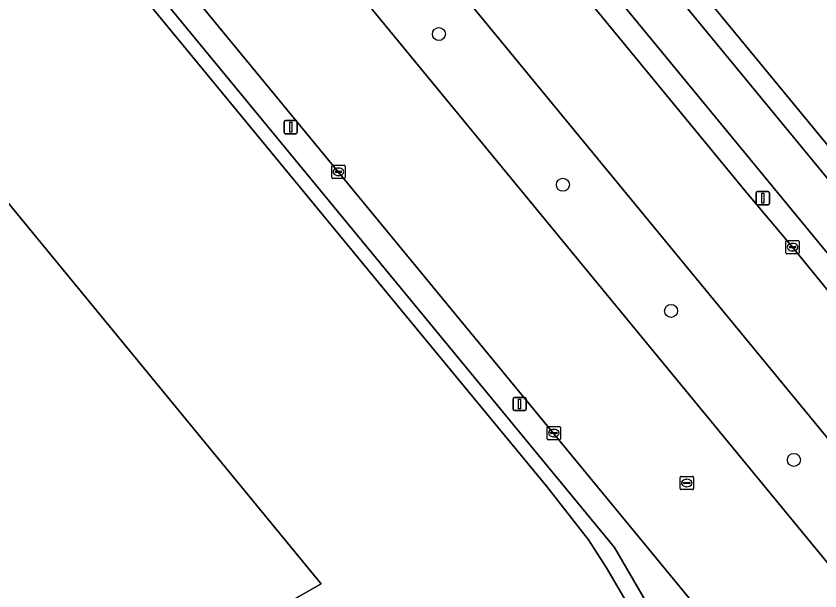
# Model space of a CAD drawing. Extents: x 156141 to 158132, y 385651 to 388333.
# Drawn here: x 157265.8 to 157326.3, y 386249.2 to 386292.4 of the extents above; entities that cross this region are included whole.
import ezdxf

# ---------------------------------------------------------------- set-up
doc = ezdxf.new("R2010")
doc.units = 0
for name, color, linetype in [('IMGEO_Berm_groen', 7, 'Continuous'), ('IMGEO_Boom', 7, 'Continuous'), ('IMGEO_Erf', 7, 'Continuous'), ('IMGEO_Fietspad_gesloten', 7, 'Continuous'), ('IMGEO_Groenvoorziening', 7, 'Continuous'), ('IMGEO_Hek', 7, 'Continuous'), ('IMGEO_Kolk', 7, 'Continuous'), ('IMGEO_Lichtmast', 7, 'Continuous'), ('IMGEO_Pand', 7, 'Continuous'), ('IMGEO_Rijbaan_lokaal_gesloten', 7, 'Continuous'), ('IMGEO_Rioolput', 7, 'Continuous'), ('IMGEO_Voetpad_open', 7, 'Continuous')]:
    doc.layers.add(name, color=color, linetype=linetype)

msp = doc.modelspace()

# ---------------------------------------------------------------- linework, layer by layer
at = {"layer": 'IMGEO_Berm_groen'}
for points in [[(157213.61, 386417.964), (157209.596, 386414.647), (157210.786, 386412.789), (157212.168, 386411.116), (157320.799, 386279.156), (157324.262, 386275.047), (157332.608, 386264.801), (157349.183, 386247.253)], [(157205.755, 386407.826), (157203.781, 386410.196), (157199.193, 386406.39), (157201.153, 386404.033), (157327.942, 386250), (157336.115, 386240.102), (157337.285, 386238.671)], [(157342.288, 386241.546), (157341.401, 386242.711), (157335.682, 386250), (157205.755, 386407.826)], [(157326.865, 386274.627), (157230.994, 386391.037)]]:
    msp.add_lwpolyline(points, dxfattribs=at)
at = {"layer": 'IMGEO_Boom'}
for centre in [(157297.613, 386291.095), (157306.955, 386279.745), (157315.103, 386270.247), (157324.357, 386259.026)]:
    msp.add_circle(centre, 0.489, dxfattribs=at)
at = {"layer": 'IMGEO_Erf'}
for points in [[(157234.228, 386395.166), (157332.344, 386276.123), (157332.523, 386276.279), (157333.62, 386275.073), (157335.421, 386273.192), (157337.278, 386271.367), (157339.859, 386268.963), (157352.266, 386257.409), (157352.344, 386257.32), (157382.139, 386277.036), (157430.229, 386313.885)], [(157213.671, 386179.31), (157318.008, 386237.675), (157310.24, 386250.894), (157308.881, 386253.009), (157305.737, 386257.034), (157297.068, 386267.539), (157250.016, 386324.597), (157249.125, 386323.863), (157233.385, 386310.904), (157232.673, 386310.318), (157226.757, 386305.447), (157227.019, 386305.124), (157227.309, 386305.361), (157228.122, 386304.37), (157229.365, 386302.857), (157226.965, 386300.89), (157224.909, 386303.4), (157225.394, 386303.796), (157225.13, 386304.108), (157163.286, 386253.19), (157161.441, 386255.415), (157161.905, 386255.778), (157223.541, 386305.983)], [(157252.024, 386284.317), (157252.119, 386284.201), (157257.025, 386288.239), (157288.502, 386250), (157288.753, 386249.695), (157266.104, 386236.815), (157262.283, 386243.437), (157254.077, 386236.659), (157255.229, 386235.26), (157246.303, 386227.923), (157245.155, 386229.365), (157210.228, 386200.571), (157189.567, 386225.684), (157219.124, 386250), (157224.577, 386254.486), (157221.379, 386258.33), (157226.345, 386262.461)]]:
    msp.add_lwpolyline(points, dxfattribs=at)
at = {"layer": 'IMGEO_Fietspad_gesloten'}
for points in [[(157331.128, 386275.064), (157233.279, 386393.841)], [(157230.994, 386391.037), (157326.865, 386274.627)]]:
    msp.add_lwpolyline(points, dxfattribs=at)
at = {"layer": 'IMGEO_Groenvoorziening'}
msp.add_lwpolyline([(157250.614, 386325.491), (157248.932, 386324.105), (157249.125, 386323.863), (157250.016, 386324.597), (157297.068, 386267.539), (157305.737, 386257.034), (157308.881, 386253.009), (157310.24, 386250.894), (157318.008, 386237.675), (157319.091, 386238.264), (157310.849, 386252.423)], close=True, dxfattribs=at)
at = {"layer": 'IMGEO_Hek'}
for points in [[(157297.068, 386267.539), (157250.016, 386324.597), (157233.385, 386310.904)], [(157297.068, 386267.539), (157305.737, 386257.034), (157308.881, 386253.009), (157310.24, 386250.894), (157318.008, 386237.675)]]:
    msp.add_lwpolyline(points, dxfattribs=at)
at = {"layer": 'IMGEO_Kolk'}
for p, q in [((157289.616, 386281.224), (157290.468, 386281.224)), ((157289.541, 386280.298), (157289.541, 386281.15)), ((157289.8, 386280.718), (157289.8, 386280.73)), ((157290.238, 386280.681), (157289.84, 386280.681)), ((157289.843, 386280.767), (157290.241, 386280.767)), ((157290.029, 386281.004), (157290.054, 386281.004)), ((157290.284, 386280.73), (157290.284, 386280.718)), ((157290.542, 386281.15), (157290.542, 386280.298)), ((157290.468, 386280.224), (157289.616, 386280.224)), ((157290.052, 386280.444), (157290.027, 386280.444)), ((157323.761, 386274.621), (157323.761, 386275.473)), ((157323.836, 386275.547), (157324.688, 386275.547)), ((157324.249, 386275.327), (157324.274, 386275.327)), ((157324.762, 386275.473), (157324.762, 386274.621)), ((157324.688, 386274.547), (157323.836, 386274.547)), ((157324.02, 386275.041), (157324.02, 386275.053)), ((157324.458, 386275.004), (157324.06, 386275.004)), ((157324.063, 386275.09), (157324.461, 386275.09)), ((157324.272, 386274.767), (157324.247, 386274.767)), ((157324.504, 386275.053), (157324.504, 386275.041)), ((157305.772, 386260.62), (157305.772, 386261.472)), ((157305.847, 386261.546), (157306.699, 386261.546)), ((157306.26, 386261.326), (157306.285, 386261.326)), ((157306.773, 386261.472), (157306.773, 386260.62)), ((157306.031, 386261.04), (157306.031, 386261.052)), ((157306.469, 386261.003), (157306.071, 386261.003)), ((157306.074, 386261.089), (157306.472, 386261.089)), ((157306.283, 386260.766), (157306.258, 386260.766)), ((157306.515, 386261.052), (157306.515, 386261.04)), ((157306.699, 386260.546), (157305.847, 386260.546))]:
    msp.add_line(p, q, dxfattribs=at)
for points in [[(157289.616, 386281.224), (157290.468, 386281.224)], [(157289.541, 386280.298), (157289.541, 386281.15)], [(157290.542, 386281.15), (157290.542, 386280.298)], [(157290.468, 386280.224), (157289.616, 386280.224)], [(157323.761, 386274.621), (157323.761, 386275.473)], [(157323.836, 386275.547), (157324.688, 386275.547)], [(157324.762, 386275.473), (157324.762, 386274.621)], [(157324.688, 386274.547), (157323.836, 386274.547)], [(157305.772, 386260.62), (157305.772, 386261.472)], [(157305.847, 386261.546), (157306.699, 386261.546)], [(157306.773, 386261.472), (157306.773, 386260.62)], [(157306.699, 386260.546), (157305.847, 386260.546)]]:
    msp.add_lwpolyline(points, dxfattribs=at)
for centre, radius, start, end in [((157289.618, 386281.148), 0.0765, 91.55205, 178.44795), ((157289.618, 386281.148), 0.0765, 91.55205, 178.44795), ((157290.466, 386281.148), 0.0765, 1.55205, 88.44795), ((157290.466, 386281.148), 0.0765, 1.55205, 88.44795), ((157289.84, 386280.727), 0.0403, 85.87752, 175.75265), ((157289.837, 386280.717), 0.0366, 178.93798, 274.71019), ((157290.241, 386280.724), 0.043, 264.86636, 352.45326), ((157290.245, 386280.729), 0.0386, 1.73085, 96.63898), ((157289.618, 386280.3), 0.0765, 181.55205, 268.44795), ((157289.618, 386280.3), 0.0765, 181.55205, 268.44795), ((157290.466, 386280.3), 0.0765, 271.55205, 358.44795), ((157290.466, 386280.3), 0.0765, 271.55205, 358.44795), ((157323.838, 386275.471), 0.0765, 91.55205, 178.44795), ((157323.838, 386275.471), 0.0765, 91.55205, 178.44795), ((157324.686, 386275.471), 0.0765, 1.55205, 88.44795), ((157324.686, 386275.471), 0.0765, 1.55205, 88.44795), ((157323.838, 386274.623), 0.0765, 181.55205, 268.44795), ((157323.838, 386274.623), 0.0765, 181.55205, 268.44795), ((157324.06, 386275.05), 0.0403, 85.87752, 175.75265), ((157324.057, 386275.04), 0.0366, 178.93798, 274.71019), ((157324.461, 386275.047), 0.043, 264.86636, 352.45326), ((157324.465, 386275.052), 0.0386, 1.73085, 96.63898), ((157324.686, 386274.623), 0.0765, 271.55205, 358.44795), ((157324.686, 386274.623), 0.0765, 271.55205, 358.44795), ((157305.849, 386261.47), 0.0765, 91.55205, 178.44795), ((157305.849, 386261.47), 0.0765, 91.55205, 178.44795), ((157306.697, 386261.47), 0.0765, 1.55205, 88.44795), ((157306.697, 386261.47), 0.0765, 1.55205, 88.44795), ((157305.849, 386260.622), 0.0765, 181.55205, 268.44795), ((157305.849, 386260.622), 0.0765, 181.55205, 268.44795), ((157306.071, 386261.049), 0.0403, 85.87752, 175.75265), ((157306.068, 386261.039), 0.0366, 178.93798, 274.71019), ((157306.472, 386261.046), 0.043, 264.86636, 352.45326), ((157306.476, 386261.051), 0.0386, 1.73085, 96.63898), ((157306.697, 386260.622), 0.0765, 271.55205, 358.44795), ((157306.697, 386260.622), 0.0765, 271.55205, 358.44795)]:
    msp.add_arc(centre, radius, start, end, dxfattribs=at)
for centre, major_axis, ratio, start_param, end_param in [((157290.028, 386280.724), (-0.387, 0.002), 0.722429, 4.712389, 7.853982), ((157290.053, 386280.724), (-0.39, 0.002), 0.717154, 1.570796, 4.712389), ((157324.248, 386275.047), (-0.387, 0.002), 0.722429, 4.712389, 7.853982), ((157324.273, 386275.047), (-0.39, 0.002), 0.717154, 1.570796, 4.712389), ((157306.259, 386261.046), (-0.387, 0.002), 0.722429, 4.712389, 7.853982), ((157306.284, 386261.046), (-0.39, 0.002), 0.717154, 1.570796, 4.712389)]:
    msp.add_ellipse(centre, major_axis=major_axis, ratio=ratio, start_param=start_param, end_param=end_param, dxfattribs=at)
at = {"layer": 'IMGEO_Lichtmast'}
for p, q in [((157285.958, 386283.691), (157285.958, 386284.491)), ((157285.958, 386284.491), (157285.958, 386283.691)), ((157286.058, 386284.591), (157286.848, 386284.591)), ((157286.848, 386284.591), (157286.058, 386284.591)), ((157286.948, 386284.491), (157286.948, 386283.691)), ((157286.948, 386283.691), (157286.948, 386284.491)), ((157286.848, 386283.591), (157286.058, 386283.591)), ((157286.058, 386283.591), (157286.848, 386283.591)), ((157321.52, 386278.332), (157321.52, 386279.132)), ((157321.52, 386279.132), (157321.52, 386278.332)), ((157321.62, 386279.232), (157322.41, 386279.232)), ((157322.41, 386279.232), (157321.62, 386279.232)), ((157322.51, 386279.132), (157322.51, 386278.332)), ((157322.51, 386278.332), (157322.51, 386279.132)), ((157322.41, 386278.232), (157321.62, 386278.232)), ((157321.62, 386278.232), (157322.41, 386278.232)), ((157303.297, 386263.735), (157304.087, 386263.735)), ((157304.087, 386263.735), (157303.297, 386263.735)), ((157303.197, 386262.835), (157303.197, 386263.635)), ((157303.197, 386263.635), (157303.197, 386262.835)), ((157304.187, 386263.635), (157304.187, 386262.835)), ((157304.187, 386262.835), (157304.187, 386263.635)), ((157304.087, 386262.735), (157303.297, 386262.735)), ((157303.297, 386262.735), (157304.087, 386262.735))]:
    msp.add_line(p, q, dxfattribs=at)
for points in [[(157286.378, 386284.466), (157286.528, 386284.466), (157286.528, 386283.716), (157286.378, 386283.716), (157286.378, 386284.466)], [(157321.94, 386279.107), (157322.09, 386279.107), (157322.09, 386278.357), (157321.94, 386278.357), (157321.94, 386279.107)], [(157303.617, 386263.61), (157303.767, 386263.61), (157303.767, 386262.86), (157303.617, 386262.86), (157303.617, 386263.61)]]:
    msp.add_lwpolyline(points, dxfattribs=at)
for centre, start, end in [((157286.058, 386284.491), 90, 180), ((157286.058, 386284.491), 90, 180), ((157286.848, 386284.491), 0, 90), ((157286.848, 386284.491), 360, 90), ((157286.058, 386283.691), 180, 270), ((157286.058, 386283.691), 180, 270), ((157286.848, 386283.691), 270, 0), ((157286.848, 386283.691), 270, 0), ((157321.62, 386279.132), 90, 180), ((157321.62, 386279.132), 90, 180), ((157322.41, 386279.132), 0, 90), ((157322.41, 386279.132), 360, 90), ((157321.62, 386278.332), 180, 270), ((157321.62, 386278.332), 180, 270), ((157322.41, 386278.332), 270, 0), ((157322.41, 386278.332), 270, 0), ((157303.297, 386263.635), 90, 180), ((157303.297, 386263.635), 90, 180), ((157304.087, 386263.635), 0, 90), ((157304.087, 386263.635), 360, 90), ((157303.297, 386262.835), 180, 270), ((157303.297, 386262.835), 180, 270), ((157304.087, 386262.835), 270, 0), ((157304.087, 386262.835), 270, 0)]:
    msp.add_arc(centre, 0.1, start, end, dxfattribs=at)
at = {"layer": 'IMGEO_Pand'}
for points in [[(157288.753, 386249.695), (157288.502, 386250), (157257.025, 386288.239), (157252.119, 386284.201), (157252.024, 386284.317), (157242.755, 386276.774), (157243.105, 386276.35), (157243.491, 386276.668), (157246.732, 386272.73), (157233.383, 386261.742), (157230.205, 386265.602), (157228.013, 386263.798)], [(157226.345, 386262.461), (157221.379, 386258.33), (157224.577, 386254.486), (157219.124, 386250), (157189.567, 386225.684), (157210.228, 386200.571), (157245.155, 386229.365), (157246.303, 386227.923), (157255.229, 386235.26), (157254.077, 386236.659), (157262.283, 386243.437), (157266.104, 386236.815), (157288.753, 386249.695)]]:
    msp.add_lwpolyline(points, dxfattribs=at)
at = {"layer": 'IMGEO_Rijbaan_lokaal_gesloten'}
for points in [[(157200.977, 386413.621), (157203.099, 386411.016), (157203.781, 386410.196), (157205.755, 386407.826), (157335.682, 386250), (157341.401, 386242.711), (157342.288, 386241.546), (157344.37, 386238.82), (157346.391, 386236.066), (157355.377, 386240.641), (157355.147, 386240.882), (157352.86, 386243.28), (157351.407, 386244.818), (157349.349, 386247.071), (157349.183, 386247.253), (157332.608, 386264.801), (157324.262, 386275.047), (157320.799, 386279.156), (157212.168, 386411.116), (157210.786, 386412.789), (157209.596, 386414.647), (157209.078, 386415.949)], [(157327.507, 386224.107), (157341.674, 386233.351), (157339.581, 386235.895), (157339.51, 386235.998), (157337.285, 386238.671), (157336.115, 386240.102), (157327.942, 386250), (157201.153, 386404.033)], [(157192.877, 386402.642), (157194.1, 386401.515), (157255.15, 386327.344), (157257.428, 386324.032), (157265.451, 386312.065), (157270.545, 386304.503), (157271.759, 386302.908), (157316.481, 386248.624), (157325.045, 386238.218)]]:
    msp.add_lwpolyline(points, dxfattribs=at)
at = {"layer": 'IMGEO_Rioolput'}
for p, q in [((157315.789, 386256.86), (157315.789, 386257.712)), ((157315.864, 386257.786), (157316.716, 386257.786)), ((157316.79, 386257.712), (157316.79, 386256.86)), ((157316.048, 386257.28), (157316.048, 386257.292)), ((157316.486, 386257.243), (157316.088, 386257.243)), ((157316.091, 386257.329), (157316.489, 386257.329)), ((157316.3, 386257.006), (157316.275, 386257.006)), ((157316.277, 386257.566), (157316.302, 386257.566)), ((157316.532, 386257.292), (157316.532, 386257.28)), ((157316.716, 386256.786), (157315.864, 386256.786))]:
    msp.add_line(p, q, dxfattribs=at)
for points in [[(157315.789, 386256.86), (157315.789, 386257.712)], [(157315.864, 386257.786), (157316.716, 386257.786)], [(157316.79, 386257.712), (157316.79, 386256.86)], [(157316.716, 386256.786), (157315.864, 386256.786)]]:
    msp.add_lwpolyline(points, dxfattribs=at)
for centre, radius, start, end in [((157315.866, 386257.71), 0.0765, 91.55205, 178.44795), ((157315.866, 386257.71), 0.0765, 91.55205, 178.44795), ((157316.714, 386257.71), 0.0765, 1.55205, 88.44795), ((157316.714, 386257.71), 0.0765, 1.55205, 88.44795), ((157316.088, 386257.289), 0.0403, 85.87752, 175.75265), ((157316.085, 386257.279), 0.0366, 178.93798, 274.71019), ((157316.489, 386257.286), 0.043, 264.86636, 352.45326), ((157316.493, 386257.291), 0.0386, 1.73085, 96.63898), ((157315.866, 386256.862), 0.0765, 181.55205, 268.44795), ((157315.866, 386256.862), 0.0765, 181.55205, 268.44795), ((157316.714, 386256.862), 0.0765, 271.55205, 358.44795), ((157316.714, 386256.862), 0.0765, 271.55205, 358.44795)]:
    msp.add_arc(centre, radius, start, end, dxfattribs=at)
for centre, major_axis, ratio, start_param, end_param in [((157316.276, 386257.286), (-0.387, 0.002), 0.722429, 4.712389, 7.853982), ((157316.301, 386257.286), (-0.39, 0.002), 0.717154, 1.570796, 4.712389)]:
    msp.add_ellipse(centre, major_axis=major_axis, ratio=ratio, start_param=start_param, end_param=end_param, dxfattribs=at)
at = {"layer": 'IMGEO_Voetpad_open'}
for points in [[(157233.279, 386393.841), (157331.128, 386275.064), (157332.344, 386276.123), (157234.228, 386395.166)], [(157325.045, 386238.218), (157322.521, 386236.083), (157315.535, 386247.907), (157316.481, 386248.624), (157271.759, 386302.908), (157270.545, 386304.503), (157265.451, 386312.065), (157264.546, 386311.336), (157211.154, 386376.22)], [(157209.826, 386374.969), (157249.344, 386327.032), (157250.614, 386325.491), (157310.849, 386252.423), (157319.091, 386238.264), (157322.186, 386232.946), (157323.219, 386231.171)]]:
    msp.add_lwpolyline(points, dxfattribs=at)

doc.saveas('drawing.dxf')
